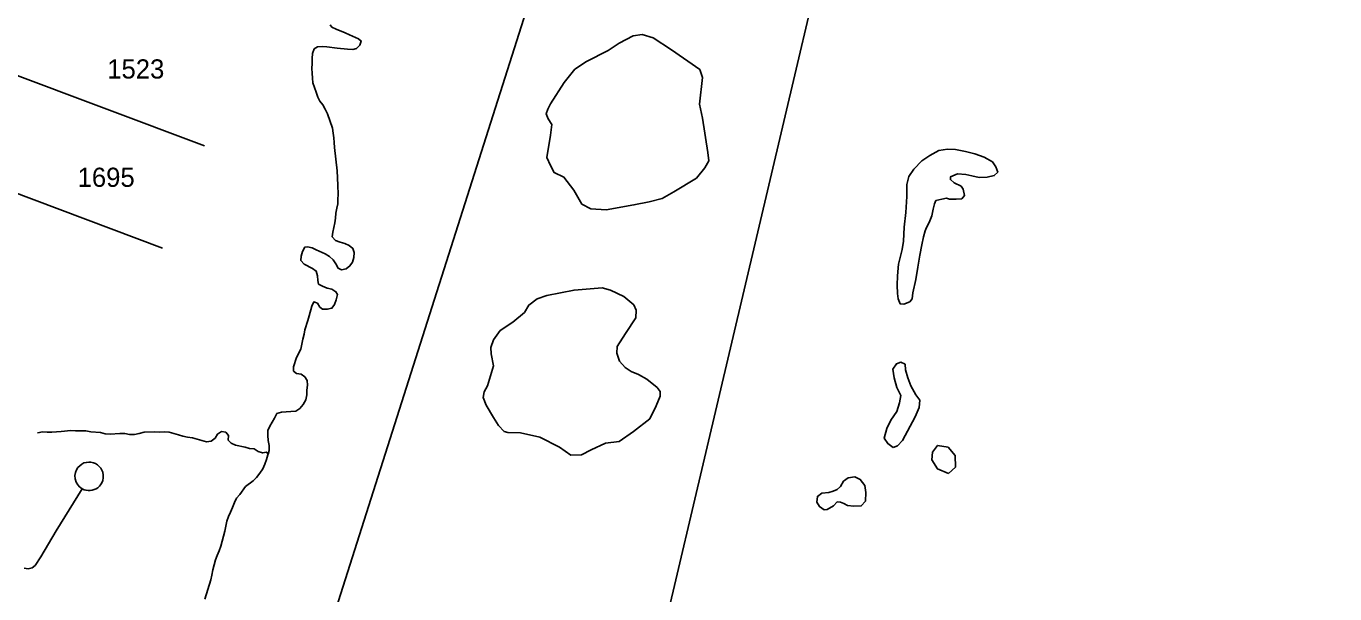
# Model space of a CAD drawing. Extents: x 2290055 to 2389491, y 66597 to 237875.
# Drawn here: x 2341203 to 2345465, y 136624 to 138474 of the extents above; entities that cross this region are included whole.
import ezdxf

# ---------------------------------------------------------------- set-up
doc = ezdxf.new("R2010")
doc.units = 0
for name, color, linetype in [('Exist Hydrographic Bathymetry Feature', 7, 'Continuous'), ('Exist Hydrographic Creek Single Shore', 7, 'Continuous'), ('Exist Hydrographic Island Shore', 7, 'Continuous'), ('Exist Hydrographic River Shore', 7, 'Continuous'), ('Exist Road Non-System Type 51', 7, 'Continuous'), ('Exist Road Secondary Type 51 Attributed', 7, 'Continuous'), ('Exist Road Secondary Type 51 Number Label', 7, 'Continuous'), ('Map Preparation Inset Cut Line', 7, 'Continuous')]:
    doc.layers.add(name, color=color, linetype=linetype)

msp = doc.modelspace()

# ---------------------------------------------------------------- linework, layer by layer
at = {"layer": 'Exist Hydrographic Bathymetry Feature'}
for points in [[(2344061.5, 137568), (2344080.2, 137576.2), (2344088.8, 137585.8), (2344091, 137605.8), (2344099.8, 137648.9), (2344106.4, 137688.8), (2344113.6, 137728.1), (2344120.1, 137761.5), (2344125.5, 137787.9), (2344130.2, 137807.2), (2344135.3, 137818.1), (2344143.5, 137835.1), (2344152.5, 137856), (2344157.1, 137877.9), (2344161, 137895.9), (2344165.5, 137906.2), (2344184.7, 137910.3), (2344199.7, 137913.7), (2344209.6, 137911.1), (2344231.7, 137910.6), (2344249.9, 137911.5), (2344258.8, 137922.7), (2344254.5, 137943.4), (2344247.5, 137953.4), (2344225.5, 137964.1), (2344212.8, 137974.5), (2344213.4, 137983.5), (2344235.6, 137992.8), (2344263.1, 137991), (2344282.5, 137987), (2344306.7, 137981.7), (2344332.2, 137981.9), (2344355.8, 137987.5), (2344367, 137998.4), (2344360.7, 138015.9), (2344350.2, 138032), (2344322.7, 138047), (2344292.6, 138058.1), (2344262.2, 138066), (2344229.4, 138072.7), (2344203.8, 138074.1), (2344175.3, 138069.1), (2344145.6, 138053.2), (2344119.7, 138036), (2344093.5, 138008.7), (2344077.5, 137985), (2344070.9, 137958.3), (2344070.5, 137919), (2344067.2, 137867.5), (2344062.7, 137819.2), (2344060.5, 137773.5), (2344055.4, 137746.4), (2344044.1, 137698.8), (2344041, 137660.5), (2344039.8, 137630.6), (2344040.6, 137602.9), (2344043, 137585.5), (2344048.8, 137570), (2344061.5, 137568)], [(2344026.4, 137101.8), (2344040.8, 137107.2), (2344056.6, 137124.1), (2344097.6, 137201.2), (2344110.7, 137232), (2344113, 137255.5), (2344100.1, 137273.3), (2344084.5, 137301.8), (2344074, 137328.2), (2344066.4, 137354.1), (2344065.2, 137372.7), (2344051.7, 137379.9), (2344037.5, 137374.2), (2344025.8, 137356.2), (2344029.5, 137327.9), (2344038.3, 137296.6), (2344051, 137270.4), (2344047.6, 137246.9), (2344037.9, 137218.9), (2344018.9, 137190.1), (2344005.9, 137163.4), (2343997.5, 137131.9), (2344008.6, 137114.1), (2344026.4, 137101.8)], [(2344206.5, 137016.6), (2344170.6, 137031.7), (2344152.5, 137060.8), (2344155, 137086.5), (2344171.2, 137108.3), (2344205.2, 137102.3), (2344228, 137075.4), (2344229.9, 137037.8), (2344206.5, 137016.6)], [(2343801.3, 136898.2), (2343786.9, 136908.6), (2343777.9, 136923.5), (2343779.6, 136942.2), (2343793.9, 136952.4), (2343816.5, 136954.8), (2343830.8, 136959.3), (2343843.9, 136964.3), (2343854.8, 136973.9), (2343864.7, 136991.3), (2343879.4, 137002.8), (2343901.8, 137005.9), (2343919.2, 136997.1), (2343934.2, 136977.7), (2343937.4, 136954.8), (2343936.2, 136926.4), (2343922.7, 136911), (2343898.3, 136910.6), (2343878.2, 136912), (2343865.5, 136918.8), (2343854.8, 136923.4), (2343844.1, 136924.1), (2343832.3, 136911.3), (2343812, 136899.1), (2343801.3, 136898.2)]]:
    msp.add_lwpolyline(points, dxfattribs=at)
at = {"layer": 'Exist Hydrographic Creek Single Shore'}
msp.add_lwpolyline([(2341990.8, 137080), (2341985.5, 137086.5), (2341972.5, 137083.6), (2341958, 137088), (2341945.5, 137097.3), (2341930.2, 137097.9), (2341915.7, 137102.6), (2341884.7, 137108.9), (2341870.5, 137115), (2341861, 137125.3), (2341861.5, 137140.9), (2341852.5, 137150.8), (2341838.5, 137153.5), (2341826, 137144.9), (2341818, 137132), (2341805.2, 137121.9), (2341789.5, 137120.1), (2341774.2, 137124), (2341759.2, 137129), (2341744.2, 137132.4), (2341728.5, 137134.6), (2341713, 137138.1), (2341698.2, 137142.3), (2341683.7, 137147.1), (2341668, 137151.3), (2341651.5, 137152.3), (2341636.2, 137151.7), (2341619.2, 137152.6), (2341587, 137150.8), (2341570.7, 137147.5), (2341555.2, 137143.9), (2341538.7, 137144), (2341523.5, 137146.8), (2341507.5, 137146.8), (2341476, 137145), (2341460.2, 137146.1), (2341444.2, 137150.6), (2341413.5, 137152.3), (2341397, 137155.2), (2341380.2, 137155.2), (2341363.7, 137155.8), (2341347.5, 137157.1), (2341316.5, 137153.3), (2341301, 137152.5), (2341286, 137151.1), (2341271, 137151.1), (2341255.7, 137152.1), (2341241, 137149.6), (2341240, 137148.1)], dxfattribs=at)
at = {"layer": 'Exist Hydrographic Island Shore'}
for points in [[(2343092.2, 137875.8), (2343041.2, 137879.2), (2343012.2, 137894.9), (2342986.7, 137939.5), (2342954, 137982.7), (2342922.5, 137997.5), (2342910, 138020.2), (2342898.2, 138046.4), (2342910.2, 138119.2), (2342915.2, 138154.4), (2342903, 138172.6), (2342895.7, 138188.5), (2342902.2, 138204.5), (2342910.2, 138221.5), (2342955.2, 138290.9), (2342989.2, 138334.1), (2343028, 138359.3), (2343098.2, 138395.5), (2343133.5, 138419.4), (2343179.5, 138443.3), (2343208.7, 138447.7), (2343245, 138436.4), (2343304.5, 138397.8), (2343396.7, 138333), (2343405.2, 138307.7), (2343395.5, 138220.4), (2343405.2, 138175), (2343423.2, 138062.3), (2343425.7, 138036.1), (2343413, 138012.9), (2343385.7, 137979.3), (2343311.7, 137934.9), (2343274.2, 137913.3), (2343232.2, 137902.3), (2343182, 137891.7), (2343092.2, 137875.8)], [(2342976.7, 137076.8), (2342940, 137102.5), (2342875.7, 137135.5), (2342812.7, 137149.1), (2342771.5, 137150.3), (2342759.2, 137153.7), (2342741, 137172.6), (2342724.2, 137199.2), (2342701.2, 137239), (2342691.5, 137264), (2342694, 137283.2), (2342704.7, 137302.6), (2342724.2, 137367.5), (2342717, 137406.1), (2342715.7, 137427.7), (2342725.2, 137452.7), (2342746, 137482.3), (2342787.2, 137509.6), (2342826, 137541.5), (2342839.5, 137565.3), (2342866.7, 137585.4), (2342898.7, 137597.2), (2342987.2, 137614.2), (2343079, 137622.2), (2343106.2, 137614.2), (2343148.7, 137593.8), (2343181.5, 137566.5), (2343189, 137548.5), (2343188.7, 137524.4), (2343154.7, 137473.2), (2343128, 137430), (2343126.2, 137408.5), (2343135.2, 137382.2), (2343153.5, 137361.8), (2343173.2, 137349.5), (2343197.2, 137339), (2343223.7, 137324.2), (2343257.7, 137297), (2343267.5, 137284.4), (2343267.7, 137268.4), (2343254.2, 137236.7), (2343233.5, 137194.6), (2343180.2, 137153.7), (2343134, 137120.7), (2343089.2, 137115), (2343043.2, 137093.4), (2343011.7, 137077.5), (2342976.7, 137076.8)]]:
    msp.add_lwpolyline(points, dxfattribs=at)
at = {"layer": 'Exist Hydrographic River Shore'}
for points in [[(2342210, 137849.1), (2342211.5, 137865.4), (2342214, 137880.9), (2342217.5, 137895.9), (2342217.5, 137911), (2342218.5, 137926.2), (2342217.5, 137956.6), (2342215, 138002.7), (2342207, 138079), (2342206.2, 138095.5), (2342204.7, 138110.6), (2342203, 138126.2), (2342200, 138141.7), (2342184.2, 138189.2), (2342176.7, 138203.9), (2342168.7, 138217.9), (2342159, 138229.5), (2342152, 138243.6), (2342147, 138259.1), (2342141.5, 138274.1), (2342136.7, 138289.7), (2342134.7, 138305.1), (2342133.7, 138321.1), (2342133.2, 138336.2), (2342133.7, 138352.7), (2342133.7, 138369.3), (2342135.2, 138385), (2342140.7, 138400.1), (2342151.5, 138406.6), (2342166.7, 138408), (2342182.2, 138406.7), (2342215.2, 138402.3), (2342249.2, 138399.1), (2342266.5, 138398.1), (2342279, 138401.8), (2342289.7, 138412.8), (2342293.7, 138426), (2342285.2, 138433.6), (2342256.2, 138446.2), (2342242, 138453.1), (2342212.2, 138464.6), (2342198.5, 138471), (2342192.5, 138479)], [(2341990.8, 137080), (2341994, 137092.1), (2341993.5, 137107.6), (2341991.2, 137123.8), (2341990.2, 137140.5), (2341990, 137157), (2341995.7, 137170.9), (2342003.7, 137183.9), (2342011.5, 137197.3), (2342019, 137211.7), (2342034, 137216.5), (2342064.7, 137218.4), (2342080.5, 137220), (2342094.2, 137229), (2342105.2, 137241.6), (2342113.2, 137256.4), (2342116.7, 137272.7), (2342117.2, 137287.7), (2342118.5, 137304.3), (2342118.2, 137319.4), (2342109.7, 137332.1), (2342098.5, 137340), (2342082.7, 137342.1), (2342073.2, 137350.2), (2342073.5, 137363.9), (2342083.5, 137394.3), (2342097, 137422.1), (2342103.5, 137454.4), (2342107.5, 137470.4), (2342110.5, 137485.2), (2342120.5, 137515.7), (2342124.7, 137530.6), (2342132.5, 137561.6), (2342139.2, 137575.8), (2342151, 137571.6), (2342158.7, 137559), (2342167.7, 137552.6), (2342183.2, 137551.8), (2342198.2, 137555.3), (2342207.2, 137567.9), (2342212.5, 137582.8), (2342216.2, 137599.5), (2342211.7, 137609), (2342198, 137616.9), (2342182.5, 137620.8), (2342168, 137627), (2342154.7, 137634.1), (2342152, 137645.6), (2342151.5, 137661), (2342147, 137676.4), (2342135.7, 137684.9), (2342108.5, 137698.3), (2342097.5, 137710.3), (2342098.2, 137725.3), (2342103, 137739.6), (2342109.7, 137753.9), (2342118.7, 137754.9), (2342134, 137752.3), (2342147.2, 137745.5), (2342176.7, 137732.7), (2342190.2, 137724.1), (2342203, 137713), (2342210.7, 137699.9), (2342218.5, 137685.7), (2342229.2, 137680.4), (2342245, 137683.8), (2342257, 137693.3), (2342265.7, 137705.6), (2342270.2, 137720.9), (2342270.7, 137736.8), (2342267, 137749.9), (2342254.2, 137759.2), (2342240.2, 137766.3), (2342225.5, 137770.4), (2342210.2, 137776.1), (2342199.2, 137788.1), (2342201.2, 137803), (2342205, 137817.9), (2342207.7, 137833.2), (2342210, 137849.1)], [(2341836.7, 136779.7), (2341849.7, 136828.3), (2341852.5, 136844.6), (2341856, 136861.1), (2341862, 136876.3), (2341868.5, 136890.9), (2341874.5, 136905.5), (2341880.7, 136921.7), (2341888, 136936.3), (2341898.5, 136948.4), (2341917.2, 136974.2), (2341941.7, 136993.2), (2341952.7, 137004.1), (2341964, 137017.4), (2341973.2, 137031.3), (2341980, 137047.2), (2341985.5, 137062.4), (2341990, 137077.1), (2341990.8, 137080)], [(2341784.5, 136607.6), (2341803.5, 136670.4), (2341807, 136685.6), (2341810.2, 136702.7), (2341814.7, 136719.2), (2341819.7, 136734.8), (2341825, 136749.7), (2341831, 136764.2), (2341836.7, 136779.7)]]:
    msp.add_lwpolyline(points, dxfattribs=at)
at = {"layer": 'Exist Road Non-System Type 51'}
for points in [[(2341384.8, 136967), (2341376.1, 136973.3), (2341370.3, 136980.1), (2341364.9, 136988.4), (2341361.7, 136998.9), (2341361.1, 137009.9), (2341362.9, 137020), (2341366.2, 137028.1), (2341371, 137035.9), (2341377, 137042.1), (2341384.4, 137047.4), (2341390.9, 137050.9), (2341398.6, 137052.8), (2341406.6, 137053.9), (2341413.4, 137053.4), (2341421.4, 137051.9), (2341428.2, 137048.8), (2341435.1, 137044.6), (2341440.7, 137039.7), (2341445.8, 137033.9), (2341449.2, 137027), (2341451.9, 137020.7), (2341453.8, 137011.6), (2341453.6, 137002.8), (2341452, 136993.5), (2341449, 136986.4), (2341444.5, 136980), (2341441.1, 136975.2), (2341435.7, 136970.4), (2341430.6, 136966.8), (2341424.3, 136964.2), (2341417.6, 136962.1), (2341411.4, 136961.3), (2341404.2, 136961), (2341397.8, 136961.9), (2341391.3, 136963.7), (2341384.8, 136967)], [(2341195.9, 136708.3), (2341208.8, 136706), (2341222.5, 136709.3), (2341231.4, 136717.1), (2341250.5, 136745.2), (2341300.4, 136829.8), (2341384.8, 136967)]]:
    msp.add_lwpolyline(points, dxfattribs=at)
at = {"layer": 'Exist Road Secondary Type 51 Attributed'}
for points in [[(2339413.7, 138958), (2339697.9, 138854.2), (2339855.9, 138797.4), (2340018.9, 138739.4), (2340183.4, 138686.6), (2341783.8, 138085)], [(2339393.3, 138456.4), (2339644.7, 138370.4), (2339723, 138337.1), (2339848.9, 138291.8), (2339935, 138255.8), (2339967.4, 138251.3), (2339994, 138259.8), (2340009.1, 138272), (2340048, 138306.5), (2340063.6, 138315.4), (2340086.8, 138322.5), (2340103.6, 138320), (2341145.4, 137940.1), (2341646.4, 137750.8)]]:
    msp.add_lwpolyline(points, dxfattribs=at)
at = {"layer": 'Map Preparation Inset Cut Line'}
for points in [[(2318953.4, 149726.2), (2325417.5, 149726.2), (2346393.7, 149726.2), (2338303.7, 115381.1), (2324894.8, 115381.1)], [(2326073, 125795.4), (2326049.1, 134004.6), (2335243.2, 134004.6), (2335243.2, 141886.2), (2343900.4, 141886.2), (2341393.8, 134004.6), (2339225, 125795.4)], [(2343900.4, 141886.2), (2335243.2, 141886.2), (2335243.2, 134004.6), (2341393.8, 134004.6)]]:
    msp.add_lwpolyline(points, close=True, dxfattribs=at)

# ---------------------------------------------------------------- texts
at = {"layer": 'Exist Road Secondary Type 51 Number Label'}
for s, p in [('1523', (2341466.6, 138303.8)), ('1695', (2341370.1, 137950.8))]:
    msp.add_text(s, height=62.5, dxfattribs=at).set_placement(p)

doc.saveas('drawing.dxf')
